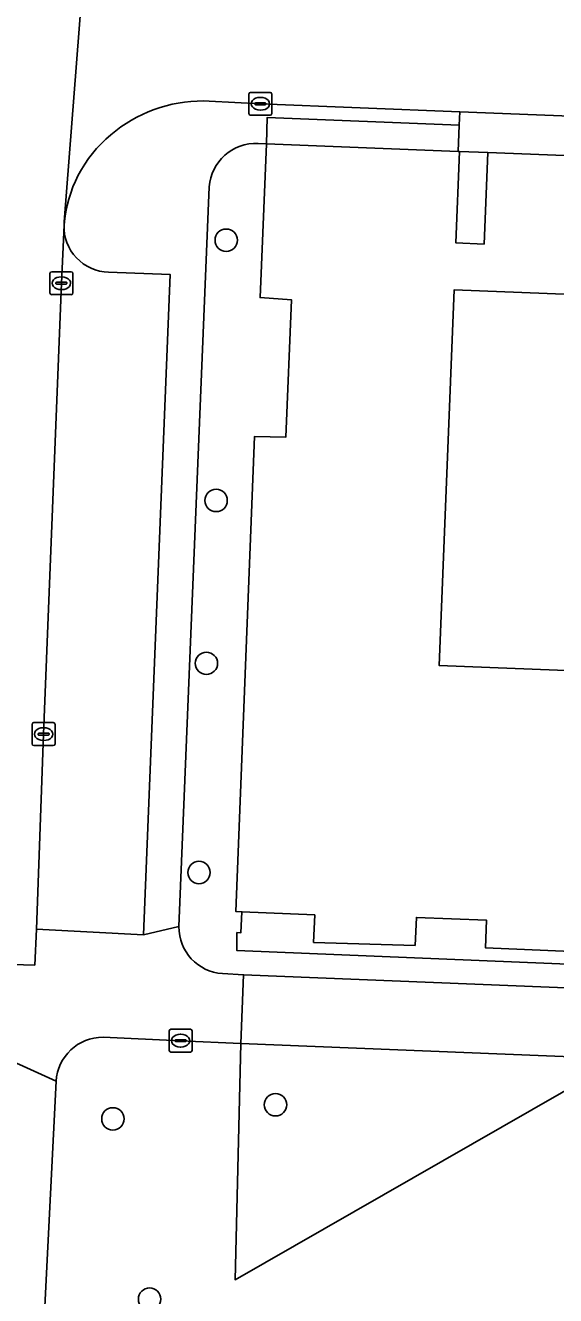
# Model space of a CAD drawing. Extents: x 160732 to 162107, y 387428 to 388479.
# Drawn here: x 161615.4 to 161638.6, y 387874.9 to 387930.4 of the extents above; entities that cross this region are included whole.
import ezdxf

# ---------------------------------------------------------------- set-up
doc = ezdxf.new("R2010")
doc.units = 0
for name, color, linetype in [('IMGEO_Boom', 7, 'Continuous'), ('IMGEO_Erf', 7, 'Continuous'), ('IMGEO_Groenvoorziening', 7, 'Continuous'), ('IMGEO_Kolk', 7, 'Continuous'), ('IMGEO_Pand', 7, 'Continuous'), ('IMGEO_Pand_overbouw', 7, 'Continuous'), ('IMGEO_Parkeervlak_open', 7, 'Continuous'), ('IMGEO_Rijbaan_lokaal_open', 7, 'Continuous'), ('IMGEO_Voetpad_open', 7, 'Continuous')]:
    doc.layers.add(name, color=color, linetype=linetype)

msp = doc.modelspace()

# ---------------------------------------------------------------- linework, layer by layer
at = {"layer": 'IMGEO_Boom'}
for centre in [(161624.202, 387920.991), (161623.761, 387909.624), (161623.337, 387902.507), (161623.013, 387893.369), (161626.354, 387883.224), (161619.253, 387882.605), (161620.856, 387874.731)]:
    msp.add_circle(centre, 0.489, dxfattribs=at)
at = {"layer": 'IMGEO_Erf'}
for points in [[(161662.42, 387888.398), (161624.668, 387889.961), (161624.67, 387890.743), (161624.847, 387890.736), (161624.886, 387891.658), (161624.621, 387891.67), (161625.435, 387912.414), (161626.805, 387912.386), (161627.053, 387918.394), (161625.685, 387918.484), (161625.965, 387925.202), (161625.596, 387925.219)], [(161623.457, 387923.317), (161622.138, 387891.005)], [(161624.039, 387888.956), (161624.964, 387888.905), (161659.954, 387887.485), (161664.86, 387887.272), (161666.245, 387921.593)]]:
    msp.add_lwpolyline(points, dxfattribs=at)
for points in [[(161635.626, 387924.819), (161634.391, 387924.871), (161634.234, 387920.874), (161635.469, 387920.825)], [(161655.211, 387917.996), (161634.153, 387918.821), (161633.509, 387902.409), (161654.548, 387901.578)], [(161635.577, 387891.282), (161632.512, 387891.404), (161632.449, 387890.186), (161628.017, 387890.318), (161628.071, 387891.517), (161624.886, 387891.658), (161624.847, 387890.736), (161624.67, 387890.743), (161624.668, 387889.961), (161662.42, 387888.398), (161662.44, 387889.023), (161658.017, 387889.185), (161658.062, 387890.404), (161655.011, 387890.469), (161654.964, 387889.25), (161650.503, 387889.422), (161650.55, 387890.641), (161647.501, 387890.776), (161647.45, 387889.557), (161643.006, 387889.744), (161643.057, 387890.963), (161640.014, 387891.1), (161639.958, 387889.882), (161635.523, 387890.084)]]:
    msp.add_lwpolyline(points, close=True, dxfattribs=at)
for centre, radius, start, end in [((161625.509, 387923.163), 2.058, 87.5851, 175.7019), ((161624.162, 387890.977), 2.025, 179.2007, 266.5077)]:
    msp.add_arc(centre, radius, start, end, dxfattribs=at)
at = {"layer": 'IMGEO_Groenvoorziening'}
for points in [[(161659.954, 387887.485), (161624.964, 387888.905), (161624.847, 387885.905), (161641.445, 387885.227), (161659.798, 387884.478)], [(161641.445, 387885.227), (161624.847, 387885.905), (161624.59, 387875.581)]]:
    msp.add_lwpolyline(points, close=True, dxfattribs=at)
for points in [[(161660.607, 387883.337), (161660.657, 387884.439), (161659.798, 387884.478), (161641.445, 387885.227), (161624.59, 387875.581), (161624.847, 387885.905), (161622.211, 387886.021), (161618.821, 387886.175)], [(161616.774, 387884.246), (161616.161, 387872.098)]]:
    msp.add_lwpolyline(points, dxfattribs=at)
msp.add_arc((161618.812, 387884.134), 2.041, 89.7577, 176.8424, dxfattribs=at)
at = {"layer": 'IMGEO_Kolk'}
for p, q in [((161625.193, 387926.525), (161625.193, 387927.377)), ((161625.268, 387927.451), (161626.12, 387927.451)), ((161625.681, 387927.231), (161625.706, 387927.231)), ((161626.194, 387927.377), (161626.194, 387926.525)), ((161625.452, 387926.945), (161625.452, 387926.957)), ((161625.89, 387926.908), (161625.492, 387926.908)), ((161625.495, 387926.994), (161625.893, 387926.994)), ((161625.936, 387926.957), (161625.936, 387926.945)), ((161626.12, 387926.451), (161625.268, 387926.451)), ((161625.704, 387926.671), (161625.679, 387926.671)), ((161616.505, 387918.687), (161616.505, 387919.539)), ((161616.58, 387919.613), (161617.432, 387919.613)), ((161617.506, 387919.539), (161617.506, 387918.687)), ((161616.764, 387919.107), (161616.764, 387919.119)), ((161617.202, 387919.07), (161616.804, 387919.07)), ((161616.807, 387919.156), (161617.205, 387919.156)), ((161616.993, 387919.393), (161617.018, 387919.393)), ((161617.248, 387919.119), (161617.248, 387919.107)), ((161617.432, 387918.613), (161616.58, 387918.613)), ((161617.016, 387918.833), (161616.991, 387918.833)), ((161615.724, 387898.989), (161615.724, 387899.841)), ((161615.799, 387899.915), (161616.651, 387899.915)), ((161616.212, 387899.695), (161616.237, 387899.695)), ((161616.725, 387899.841), (161616.725, 387898.989)), ((161615.983, 387899.409), (161615.983, 387899.421)), ((161616.421, 387899.372), (161616.023, 387899.372)), ((161616.026, 387899.458), (161616.424, 387899.458)), ((161616.235, 387899.135), (161616.21, 387899.135)), ((161616.467, 387899.421), (161616.467, 387899.409)), ((161616.651, 387898.915), (161615.799, 387898.915)), ((161621.71, 387885.596), (161621.71, 387886.448)), ((161621.785, 387886.522), (161622.637, 387886.522)), ((161622.198, 387886.302), (161622.223, 387886.302)), ((161622.711, 387886.448), (161622.711, 387885.596)), ((161621.969, 387886.016), (161621.969, 387886.028)), ((161622.407, 387885.979), (161622.009, 387885.979)), ((161622.012, 387886.065), (161622.41, 387886.065)), ((161622.221, 387885.742), (161622.196, 387885.742)), ((161622.453, 387886.028), (161622.453, 387886.016)), ((161622.637, 387885.522), (161621.785, 387885.522))]:
    msp.add_line(p, q, dxfattribs=at)
for points in [[(161625.193, 387926.525), (161625.193, 387927.377)], [(161625.268, 387927.451), (161626.12, 387927.451)], [(161626.194, 387927.377), (161626.194, 387926.525)], [(161626.12, 387926.451), (161625.268, 387926.451)], [(161616.505, 387918.687), (161616.505, 387919.539)], [(161616.58, 387919.613), (161617.432, 387919.613)], [(161617.506, 387919.539), (161617.506, 387918.687)], [(161617.432, 387918.613), (161616.58, 387918.613)], [(161615.724, 387898.989), (161615.724, 387899.841)], [(161615.799, 387899.915), (161616.651, 387899.915)], [(161616.725, 387899.841), (161616.725, 387898.989)], [(161616.651, 387898.915), (161615.799, 387898.915)], [(161621.71, 387885.596), (161621.71, 387886.448)], [(161621.785, 387886.522), (161622.637, 387886.522)], [(161622.711, 387886.448), (161622.711, 387885.596)], [(161622.637, 387885.522), (161621.785, 387885.522)]]:
    msp.add_lwpolyline(points, dxfattribs=at)
for centre, radius, start, end in [((161625.27, 387927.375), 0.0765, 91.552, 178.448), ((161625.27, 387927.375), 0.0765, 91.552, 178.448), ((161626.118, 387927.375), 0.0765, 1.552, 88.448), ((161626.118, 387927.375), 0.0765, 1.552, 88.448), ((161625.492, 387926.954), 0.0403, 85.8775, 175.7526), ((161625.489, 387926.944), 0.0366, 178.938, 274.7102), ((161625.893, 387926.951), 0.043, 264.8664, 352.4533), ((161625.897, 387926.956), 0.0386, 1.7309, 96.639), ((161625.27, 387926.527), 0.0765, 181.552, 268.448), ((161625.27, 387926.527), 0.0765, 181.552, 268.448), ((161626.118, 387926.527), 0.0765, 271.552, 358.448), ((161626.118, 387926.527), 0.0765, 271.552, 358.448), ((161616.582, 387919.537), 0.0765, 91.552, 178.448), ((161616.582, 387919.537), 0.0765, 91.552, 178.448), ((161617.43, 387919.537), 0.0765, 1.552, 88.448), ((161617.43, 387919.537), 0.0765, 1.552, 88.448), ((161616.804, 387919.116), 0.0403, 85.8775, 175.7526), ((161616.801, 387919.106), 0.0366, 178.938, 274.7102), ((161617.205, 387919.113), 0.043, 264.8664, 352.4533), ((161617.209, 387919.118), 0.0386, 1.7309, 96.639), ((161616.582, 387918.689), 0.0765, 181.552, 268.448), ((161616.582, 387918.689), 0.0765, 181.552, 268.448), ((161617.43, 387918.689), 0.0765, 271.552, 358.448), ((161617.43, 387918.689), 0.0765, 271.552, 358.448), ((161615.801, 387899.839), 0.0765, 91.552, 178.448), ((161615.801, 387899.839), 0.0765, 91.552, 178.448), ((161616.649, 387899.839), 0.0765, 1.552, 88.448), ((161616.649, 387899.839), 0.0765, 1.552, 88.448), ((161615.801, 387898.991), 0.0765, 181.552, 268.448), ((161615.801, 387898.991), 0.0765, 181.552, 268.448), ((161616.023, 387899.418), 0.0403, 85.8775, 175.7526), ((161616.02, 387899.408), 0.0366, 178.938, 274.7102), ((161616.424, 387899.415), 0.043, 264.8664, 352.4533), ((161616.428, 387899.42), 0.0386, 1.7309, 96.639), ((161616.649, 387898.991), 0.0765, 271.552, 358.448), ((161616.649, 387898.991), 0.0765, 271.552, 358.448), ((161621.787, 387886.446), 0.0765, 91.552, 178.448), ((161621.787, 387886.446), 0.0765, 91.552, 178.448), ((161622.635, 387886.446), 0.0765, 1.552, 88.448), ((161622.635, 387886.446), 0.0765, 1.552, 88.448), ((161622.009, 387886.025), 0.0403, 85.8775, 175.7526), ((161622.006, 387886.015), 0.0366, 178.938, 274.7102), ((161622.41, 387886.022), 0.043, 264.8664, 352.4533), ((161622.414, 387886.027), 0.0386, 1.7309, 96.639), ((161621.787, 387885.598), 0.0765, 181.552, 268.448), ((161621.787, 387885.598), 0.0765, 181.552, 268.448), ((161622.635, 387885.598), 0.0765, 271.552, 358.448), ((161622.635, 387885.598), 0.0765, 271.552, 358.448)]:
    msp.add_arc(centre, radius, start, end, dxfattribs=at)
for centre, major_axis, ratio, start_param, end_param in [((161625.68, 387926.951), (-0.387, 0.002), 0.722429, 4.712389, 7.853982), ((161625.705, 387926.951), (-0.39, 0.002), 0.717154, 1.570796, 4.712389), ((161616.992, 387919.113), (-0.387, 0.002), 0.722429, 4.712389, 7.853982), ((161617.017, 387919.113), (-0.39, 0.002), 0.717154, 1.570796, 4.712389), ((161616.211, 387899.415), (-0.387, 0.002), 0.722429, 4.712389, 7.853982), ((161616.236, 387899.415), (-0.39, 0.002), 0.717154, 1.570796, 4.712389), ((161622.197, 387886.022), (-0.387, 0.002), 0.722429, 4.712389, 7.853982), ((161622.222, 387886.022), (-0.39, 0.002), 0.717154, 1.570796, 4.712389)]:
    msp.add_ellipse(centre, major_axis=major_axis, ratio=ratio, start_param=start_param, end_param=end_param, dxfattribs=at)
at = {"layer": 'IMGEO_Pand'}
msp.add_lwpolyline([(161654.22, 387924.089), (161635.626, 387924.819), (161635.469, 387920.825), (161634.234, 387920.874), (161634.391, 387924.871), (161634.335, 387924.873), (161625.965, 387925.202), (161625.685, 387918.484), (161627.053, 387918.394), (161626.805, 387912.386), (161625.435, 387912.414), (161624.621, 387891.67), (161624.886, 387891.658), (161628.071, 387891.517), (161628.017, 387890.318), (161632.449, 387890.186), (161632.512, 387891.404), (161635.577, 387891.282), (161635.523, 387890.084), (161639.958, 387889.882)], dxfattribs=at)
msp.add_lwpolyline([(161633.509, 387902.409), (161634.153, 387918.821), (161655.211, 387917.996), (161654.548, 387901.578)], close=True, dxfattribs=at)
at = {"layer": 'IMGEO_Pand_overbouw'}
msp.add_lwpolyline([(161634.381, 387926.017), (161625.989, 387926.348), (161625.965, 387925.202), (161634.335, 387924.873)], close=True, dxfattribs=at)
at = {"layer": 'IMGEO_Parkeervlak_open'}
msp.add_lwpolyline([(161617.118, 387921.656), (161617.005, 387919.113), (161616.225, 387899.415), (161615.909, 387890.891), (161620.594, 387890.648), (161621.757, 387919.493), (161619.064, 387919.596)], dxfattribs=at)
msp.add_arc((161619.117, 387921.595), 2, 178.2558, 268.4841, dxfattribs=at)
at = {"layer": 'IMGEO_Rijbaan_lokaal_open'}
for points in [[(161611.907, 387889.442), (161615.836, 387889.324), (161615.909, 387890.891), (161616.225, 387899.415), (161617.005, 387919.113), (161617.118, 387921.656), (161617.119, 387921.789), (161618.413, 387938.488), (161619.593, 387969.377)], [(161618.413, 387938.488), (161617.119, 387921.789), (161617.118, 387921.656)], [(161623.211, 387927.077), (161623.457, 387927.06), (161625.695, 387926.952), (161634.405, 387926.603), (161655.582, 387925.774), (161665.921, 387925.363)]]:
    msp.add_lwpolyline(points, dxfattribs=at)
for centre, radius, start, end in [((161623.179, 387920.875), 6.202, 89.7034, 130.4013), ((161622.841, 387921.192), 5.741, 129.885, 175.3686)]:
    msp.add_arc(centre, radius, start, end, dxfattribs=at)
at = {"layer": 'IMGEO_Voetpad_open'}
for points in [[(161625.596, 387925.219), (161625.965, 387925.202), (161634.335, 387924.873), (161634.381, 387926.017), (161634.405, 387926.603), (161625.695, 387926.952), (161623.457, 387927.06), (161623.211, 387927.077)], [(161619.064, 387919.596), (161621.757, 387919.493), (161620.594, 387890.648), (161622.138, 387891.005), (161623.457, 387923.317)], [(161622.138, 387891.005), (161620.594, 387890.648), (161615.909, 387890.891), (161615.836, 387889.324), (161611.907, 387889.442), (161611.655, 387889.441), (161605.217, 387889.587), (161605.141, 387889.589), (161563.683, 387891.347)], [(161618.821, 387886.175), (161622.211, 387886.021), (161624.847, 387885.905), (161624.964, 387888.905), (161624.039, 387888.956)], [(161616.161, 387872.098), (161616.774, 387884.246), (161613.592, 387885.689), (161613.037, 387872.087)], [(161613.592, 387885.689), (161616.774, 387884.246)]]:
    msp.add_lwpolyline(points, dxfattribs=at)
msp.add_lwpolyline([(161655.582, 387925.774), (161634.405, 387926.603), (161634.381, 387926.017), (161634.335, 387924.873), (161634.391, 387924.871), (161635.626, 387924.819), (161654.22, 387924.089), (161655.455, 387924.039), (161655.521, 387924.036), (161655.562, 387925.191)], close=True, dxfattribs=at)
for centre, radius, start, end in [((161623.179, 387920.875), 6.202, 89.7034, 130.4013), ((161622.841, 387921.192), 5.741, 129.885, 175.3686), ((161625.509, 387923.163), 2.058, 87.5851, 175.7019), ((161619.117, 387921.595), 2, 178.2558, 268.4841), ((161624.162, 387890.977), 2.025, 179.2007, 266.5077), ((161618.812, 387884.134), 2.041, 89.7577, 176.8424)]:
    msp.add_arc(centre, radius, start, end, dxfattribs=at)

doc.saveas('drawing.dxf')
